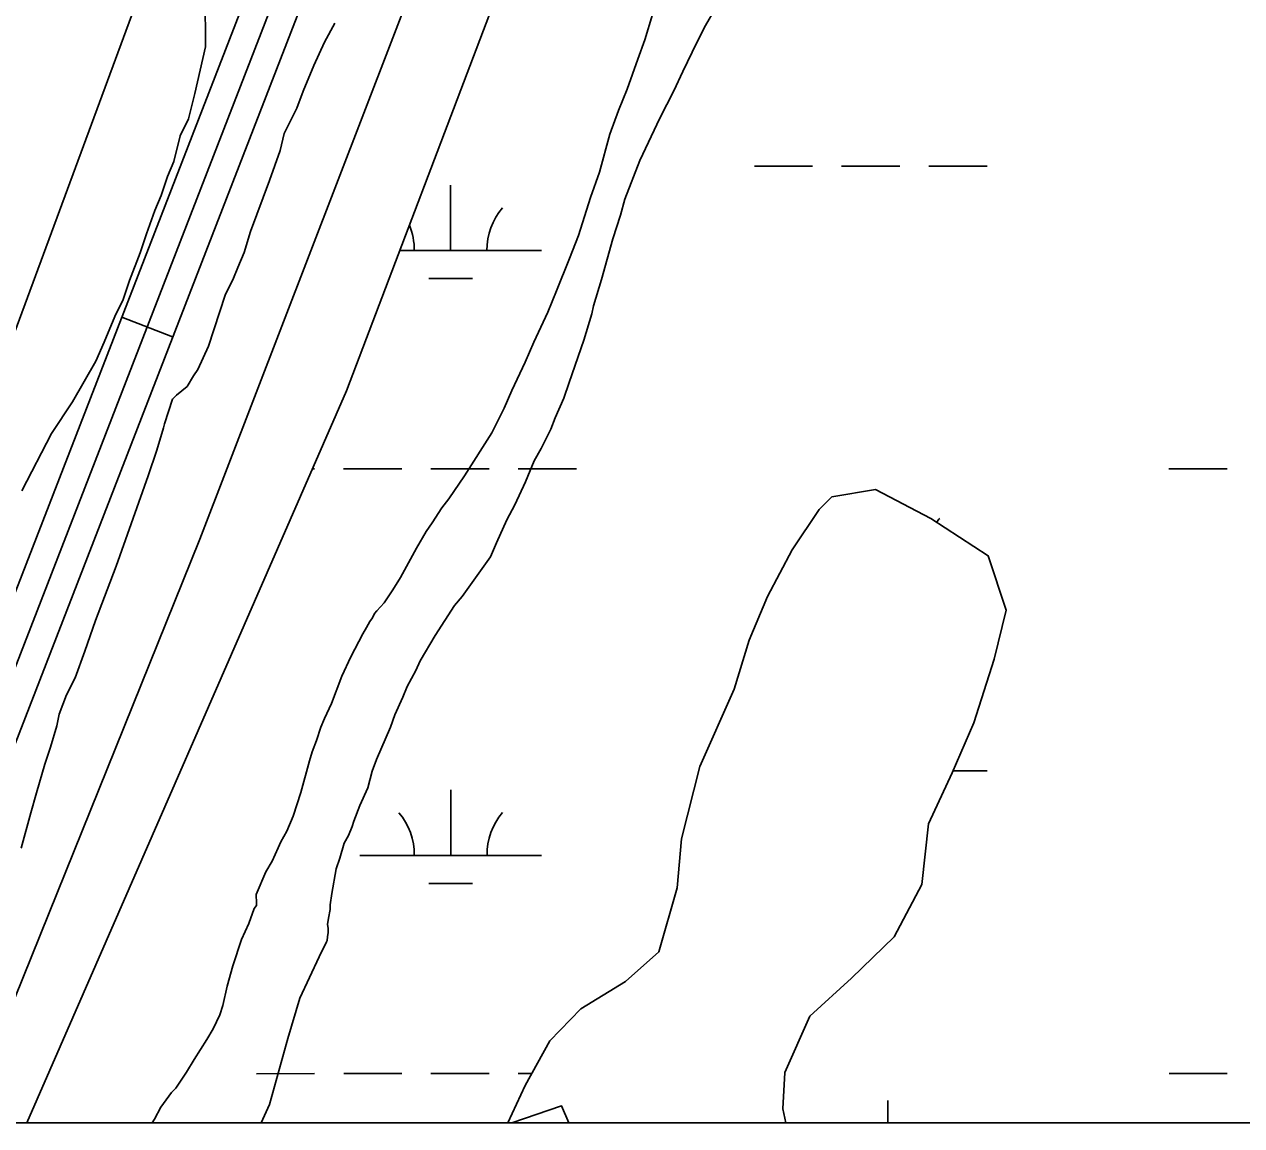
# Model space of a CAD drawing. Extents: x 3263578 to 3301413, y 764927 to 798602.
# Drawn here: x 3288778 to 3289448, y 775829 to 776435 of the extents above; entities that cross this region are included whole.
import ezdxf

# ---------------------------------------------------------------- set-up
doc = ezdxf.new("R2010")
doc.units = 0
for name, color, linetype in [('V-BORW-LINE', 7, 'Continuous'), ('V-GRID-FRAM', 7, 'Continuous'), ('V-LEVE-TOET', 7, 'Continuous'), ('V-ROAD-CNTR', 7, 'Continuous'), ('V-SITE-VEGE', 7, 'Continuous'), ('V-TOPO-SHOR', 7, 'Continuous'), ('V-WETL-SWMP', 7, 'Continuous')]:
    doc.layers.add(name, color=color, linetype=linetype)

msp = doc.modelspace()

# ---------------------------------------------------------------- linework, layer by layer
at = {"layer": 'V-BORW-LINE'}
msp.add_lwpolyline([(3289046.34, 775830.99), (3289073.52, 775840.39), (3289077.7, 775830.99)], dxfattribs=at)
at = {"layer": 'V-GRID-FRAM'}
msp.add_lwpolyline([(3267734.87, 794015.53), (3299171.18, 794017.82), (3299180.44, 775831.73), (3267728.26, 775829.44), (3267734.87, 794015.53)], dxfattribs=at)
at = {"layer": 'V-LEVE-TOET'}
msp.add_lwpolyline([(3288745.13, 775830.97), (3288874.67, 776151.96), (3289489.3, 777748.69), (3289837.06, 779147.31), (3289916.44, 779547.96), (3289800.48, 779565.85), (3289377.75, 777904.53), (3288740.05, 776177.66), (3288604.98, 775830.96)], dxfattribs=at)
at = {"layer": 'V-ROAD-CNTR'}
msp.add_line((3288831.72, 776274.24), (3288859.69, 776263.39), dxfattribs=at)
for points in [[(3289947.34, 779851.04), (3289826.63, 779400.62), (3289706.13, 778911.1), (3289619.7, 778559.25), (3289536.07, 778229.96), (3289486.99, 778025.43), (3289443.34, 777872.39), (3289391.71, 777723.84), (3289352.55, 777614.75), (3289279.5, 777409.64), (3288970.11, 776589.63), (3288725.68, 775959.27), (3288677.39, 775833.71)], [(3288661.32, 775833.7), (3288711.68, 775964.68), (3288956.1, 776594.99), (3289265.42, 777414.81), (3289338.43, 777619.8), (3289377.57, 777728.84), (3289429.03, 777876.91), (3289472.48, 778029.24), (3289521.5, 778233.56), (3289605.14, 778562.88), (3289691.57, 778914.68), (3289812.1, 779404.35), (3289818.78, 779429.27)], [(3288693.46, 775833.71), (3288739.67, 775953.87), (3288984.12, 776584.27), (3289293.59, 777404.48), (3289366.68, 777609.7), (3289405.86, 777718.84), (3289457.65, 777867.87), (3289501.5, 778021.63), (3289550.63, 778226.37), (3289634.25, 778555.61), (3289720.7, 778907.52), (3289841.16, 779396.88), (3289848.19, 779423.12)]]:
    msp.add_lwpolyline(points, dxfattribs=at)
at = {"layer": 'V-SITE-VEGE'}
for p, q in [((3288877.67, 776460.28), (3288877.78, 776422.9)), ((3289152.77, 776434.51), (3289158.07, 776443.72)), ((3288943.17, 776425.42), (3288948.98, 776435.95)), ((3289123.71, 776440.72), (3289119.39, 776426.67)), ((3289147.96, 776425.3), (3289152.77, 776434.51)), ((3288877.78, 776422.9), (3288872, 776397.19)), ((3288937.37, 776412.56), (3288943.17, 776425.42)), ((3289119.39, 776426.67), (3289115.55, 776416.01)), ((3289140.26, 776409.3), (3289147.96, 776425.3)), ((3289115.55, 776416.01), (3289109.79, 776399.54)), ((3288931.56, 776398.53), (3288937.37, 776412.56)), ((3289135.44, 776398.64), (3289140.26, 776409.3)), ((3288872, 776397.19), (3288868.54, 776383.17)), ((3288928.08, 776389.17), (3288931.56, 776398.53)), ((3289109.79, 776399.54), (3289104.98, 776387.91)), ((3289127.74, 776383.61), (3289135.44, 776398.64)), ((3288921.12, 776375.14), (3288928.08, 776389.17)), ((3289104.98, 776387.91), (3289100.17, 776374.82)), ((3288868.54, 776383.17), (3288863.9, 776373.82)), ((3289116.67, 776360.35), (3289127.74, 776383.61)), ((3288918.81, 776365.79), (3288921.12, 776375.14)), ((3289100.17, 776374.82), (3289094.42, 776354)), ((3288863.9, 776373.82), (3288860.43, 776359.79)), ((3288913.01, 776349.42), (3288918.81, 776365.79)), ((3288860.43, 776359.79), (3288856.95, 776351.61)), ((3289108.5, 776339.03), (3289116.67, 776360.35)), ((3288856.95, 776351.61), (3288853.47, 776341.09)), ((3288902.58, 776321.36), (3288913.01, 776349.42)), ((3289094.42, 776354), (3289089.62, 776339.94)), ((3288853.47, 776341.09), (3288849.99, 776332.9)), ((3289089.62, 776339.94), (3289082.9, 776319.11)), ((3289106.1, 776330.31), (3289108.5, 776339.03)), ((3288849.99, 776332.9), (3288845.35, 776320.04)), ((3289101.78, 776317.22), (3289106.1, 776330.31)), ((3288899.11, 776309.68), (3288902.58, 776321.36)), ((3288845.35, 776320.04), (3288841.88, 776309.52)), ((3289082.9, 776319.11), (3289078.09, 776306.51)), ((3289095.55, 776294.94), (3289101.78, 776317.22)), ((3288841.88, 776309.52), (3288836.08, 776294.32)), ((3288895.63, 776301.49), (3288899.11, 776309.68)), ((3288893.3, 776295.65), (3288895.63, 776301.49)), ((3289078.09, 776306.51), (3289070.88, 776288.58)), ((3288836.08, 776294.32), (3288832.61, 776283.8)), ((3288888.66, 776286.29), (3288893.3, 776295.65)), ((3289091.23, 776280.41), (3289095.55, 776294.94)), ((3289070.88, 776288.58), (3289066.07, 776276.95)), ((3288832.61, 776283.8), (3288827.96, 776274.45)), ((3288879.39, 776258.24), (3288888.66, 776286.29)), ((3288827.96, 776274.45), (3288822.16, 776260.42)), ((3289066.07, 776276.95), (3289058.37, 776260.47)), ((3289085.96, 776261.51), (3289090.28, 776276.05)), ((3289090.28, 776276.05), (3289091.23, 776280.41)), ((3289077.79, 776238.26), (3289085.96, 776261.51)), ((3288822.16, 776260.42), (3288817.52, 776249.89)), ((3288873.59, 776245.37), (3288879.39, 776258.24)), ((3289058.37, 776260.47), (3289053.56, 776249.33)), ((3288817.52, 776249.89), (3288804.73, 776227.67)), ((3289053.56, 776249.33), (3289046.34, 776233.81)), ((3288867.77, 776236.02), (3288871.26, 776241.87)), ((3288871.26, 776241.87), (3288873.59, 776245.37)), ((3288861.95, 776231.33), (3288867.77, 776236.02)), ((3289074.91, 776229.54), (3289077.79, 776238.26)), ((3288804.73, 776227.67), (3288793.1, 776210.12)), ((3288855.25, 776215.55), (3288859.62, 776228.99)), ((3288859.62, 776228.99), (3288861.95, 776231.33)), ((3289046.34, 776233.81), (3289042.01, 776224.12)), ((3289070.1, 776218.87), (3289074.91, 776229.54)), ((3289042.01, 776224.12), (3289035.27, 776210.55)), ((3288854.66, 776213.21), (3288855.25, 776215.55)), ((3289067.7, 776212.57), (3289070.1, 776218.87)), ((3288793.1, 776210.12), (3288776.84, 776178.54)), ((3288851.1, 776200.92), (3288854.66, 776213.21)), ((3289035.27, 776210.55), (3289020.33, 776186.79)), ((3289062.4, 776201.91), (3289067.7, 776212.57)), ((3288846.36, 776186.88), (3288851.1, 776200.92)), ((3289058.55, 776195.12), (3289062.4, 776201.91)), ((3289053.74, 776183.49), (3289058.55, 776195.12)), ((3288828.6, 776137.16), (3288846.36, 776186.88)), ((3289020.33, 776186.79), (3289011.65, 776174.18)), ((3289047.96, 776170.89), (3289053.74, 776183.49)), ((3289011.65, 776174.18), (3289007.79, 776169.33)), ((3289222.31, 776175.42), (3289215.26, 776168.42)), ((3289246.35, 776179.43), (3289222.31, 776175.42)), ((3289276.74, 776163.5), (3289246.35, 776179.43)), ((3289007.79, 776169.33), (3289002.49, 776161.08)), ((3289043.63, 776162.65), (3289047.96, 776170.89)), ((3289215.26, 776168.42), (3289200.53, 776146.22)), ((3289002.49, 776161.08), (3288999.11, 776156.23)), ((3289037.86, 776150.05), (3289043.63, 776162.65)), ((3289308.29, 776142.88), (3289276.74, 776163.5)), ((3288999.11, 776156.23), (3288993.81, 776147.02)), ((3288993.81, 776147.02), (3288985.14, 776131.02)), ((3289034.49, 776142.29), (3289037.86, 776150.05)), ((3289019.06, 776120.47), (3289034.49, 776142.29)), ((3289200.53, 776146.22), (3289186.96, 776120.5)), ((3289318.14, 776112.97), (3289308.29, 776142.88)), ((3288817.36, 776107.33), (3288828.6, 776137.16)), ((3288985.14, 776131.02), (3288980.81, 776124.23)), ((3288980.81, 776124.23), (3288975.99, 776116.96)), ((3289014.71, 776115.61), (3289019.06, 776120.47)), ((3289186.96, 776120.5), (3289176.91, 776096.52)), ((3288975.99, 776116.96), (3288972.12, 776112.59)), ((3289004.11, 776099.13), (3289014.71, 776115.61)), ((3288811.44, 776090.37), (3288817.36, 776107.33)), ((3288968.27, 776106.78), (3288966.34, 776103.38)), ((3288969.71, 776108.71), (3288968.27, 776106.78)), ((3288970.68, 776111.14), (3288969.71, 776108.71)), ((3288972.12, 776112.59), (3288970.68, 776111.14)), ((3289311.59, 776086.05), (3289318.14, 776112.97)), ((3288964.42, 776099.99), (3288957.67, 776087.38)), ((3288966.34, 776103.38), (3288964.42, 776099.99)), ((3288995.92, 776085.07), (3289004.11, 776099.13)), ((3289176.91, 776096.52), (3289168.61, 776069.61)), ((3288806.11, 776075.75), (3288811.44, 776090.37)), ((3288957.67, 776087.38), (3288952.86, 776076.72)), ((3288993.51, 776079.74), (3288995.92, 776085.07)), ((3289300.33, 776050.95), (3289311.59, 776086.05)), ((3288801.39, 776066.39), (3288806.11, 776075.75)), ((3288952.86, 776076.72), (3288947.09, 776061.7)), ((3288988.69, 776071.01), (3288993.51, 776079.74)), ((3288986.29, 776065.19), (3288988.69, 776071.01)), ((3289168.61, 776069.61), (3289149.71, 776026.92)), ((3288797.25, 776055.87), (3288801.39, 776066.39)), ((3288947.09, 776061.7), (3288943.24, 776053.46)), ((3288981.96, 776055.5), (3288986.29, 776065.19)), ((3288796.05, 776049.43), (3288797.25, 776055.87)), ((3288943.24, 776053.46), (3288941.32, 776048.61)), ((3288979.56, 776048.72), (3288981.96, 776055.5)), ((3288792.49, 776037.72), (3288796.05, 776049.43)), ((3288941.32, 776048.61), (3288938.92, 776041.34)), ((3288971.86, 776030.78), (3288979.56, 776048.72)), ((3289288.51, 776023.47), (3289300.33, 776050.95)), ((3288938.92, 776041.34), (3288936.52, 776035.05)), ((3288789.53, 776028.37), (3288792.49, 776037.72)), ((3288936.52, 776035.05), (3288935.08, 776030.2)), ((3288784.78, 776012.57), (3288789.53, 776028.37)), ((3288935.08, 776030.2), (3288930.28, 776012.76)), ((3288969.46, 776024.48), (3288971.86, 776030.78)), ((3289149.71, 776026.92), (3289139.6, 775987.14)), ((3288967.06, 776015.28), (3288969.46, 776024.48)), ((3289275.52, 775995.4), (3289288.51, 776023.47)), ((3288962.73, 776005.59), (3288967.06, 776015.28)), ((3288781.81, 776001.45), (3288784.78, 776012.57)), ((3288930.28, 776012.76), (3288925.96, 775999.68)), ((3288776.46, 775982.14), (3288781.81, 776001.45)), ((3288925.96, 775999.68), (3288922.6, 775991.44)), ((3288959.37, 775996.87), (3288962.73, 776005.59)), ((3288956.49, 775989.11), (3288958.41, 775993.96)), ((3288958.41, 775993.96), (3288959.37, 775996.87)), ((3289271.88, 775962.03), (3289275.52, 775995.4)), ((3288922.6, 775991.44), (3288919.22, 775985.62)), ((3288954.08, 775984.75), (3288956.49, 775989.11)), ((3289139.6, 775987.14), (3289137.15, 775960.2)), ((3288917.78, 775982.23), (3288914.41, 775974.96)), ((3288919.22, 775985.62), (3288917.78, 775982.23)), ((3288951.68, 775976.52), (3288954.08, 775984.75)), ((3288914.41, 775974.96), (3288911.04, 775969.14)), ((3288949.76, 775970.7), (3288951.68, 775976.52)), ((3288911.04, 775969.14), (3288905.75, 775956.54)), ((3288947.38, 775957.14), (3288949.76, 775970.7)), ((3289137.15, 775960.2), (3289127.06, 775925.09)), ((3289256.54, 775933.39), (3289271.88, 775962.03)), ((3288905.75, 775956.54), (3288905.8, 775951.78)), ((3288946.43, 775950.84), (3288947.38, 775957.14)), ((3288904.62, 775948.85), (3288901.65, 775940.67)), ((3288905.79, 775950.61), (3288904.62, 775948.85)), ((3288905.8, 775951.78), (3288905.79, 775950.61)), ((3288945.48, 775943.58), (3288946.43, 775948.42)), ((3288946.43, 775948.42), (3288946.43, 775950.84)), ((3288901.65, 775940.67), (3288897.52, 775931.9)), ((3288944.92, 775940.17), (3288945.48, 775943.58)), ((3288945.29, 775938.15), (3288944.92, 775940.17)), ((3288944.81, 775931.23), (3288944.87, 775933.35)), ((3288944.87, 775933.35), (3288945.23, 775935.72)), ((3288945.23, 775935.72), (3288945.29, 775938.15)), ((3289233.02, 775910.63), (3289256.54, 775933.39)), ((3288897.52, 775931.9), (3288892.78, 775917.27)), ((3288940.24, 775922.36), (3288944.38, 775930.55)), ((3288944.38, 775930.55), (3288944.81, 775931.23)), ((3288929.61, 775899.56), (3288940.24, 775922.36)), ((3289127.06, 775925.09), (3289108.84, 775908.76)), ((3288892.78, 775917.27), (3288889.81, 775906.15)), ((3288889.81, 775906.15), (3288887.42, 775895.62)), ((3289108.84, 775908.76), (3289084.18, 775893.63)), ((3289210.1, 775889.63), (3289233.02, 775910.63)), ((3288923.09, 775877.32), (3288929.61, 775899.56)), ((3288887.42, 775895.62), (3288885.65, 775890.35)), ((3289084.18, 775893.63), (3289067.13, 775876.12)), ((3288885.65, 775890.35), (3288882.1, 775882.75)), ((3289196.51, 775858.64), (3289210.1, 775889.63)), ((3288882.1, 775882.75), (3288878.57, 775876.91)), ((3288878.57, 775876.91), (3288871.5, 775865.81)), ((3288912.99, 775841.05), (3288923.09, 775877.32)), ((3289067.13, 775876.12), (3289053.56, 775851.57)), ((3288871.5, 775865.81), (3288867.37, 775858.79)), ((3288867.37, 775858.79), (3288861.48, 775850.03)), ((3289195.26, 775838.73), (3289196.51, 775858.64)), ((3288859.13, 775847.7), (3288853.24, 775839.52)), ((3288861.48, 775850.03), (3288859.13, 775847.7)), ((3289053.56, 775851.57), (3289044.15, 775830.99)), ((3288853.24, 775839.52), (3288849.7, 775833.09)), ((3288908.34, 775830.98), (3288912.99, 775841.05)), ((3288849.7, 775833.09), (3288848.42, 775830.97)), ((3289196.9, 775831), (3289195.26, 775838.73)), ((3288848.42, 775830.97), (3288711.38, 775830.96)), ((3289044.15, 775830.99), (3288908.34, 775830.98)), ((3289662.65, 775831.03), (3289196.9, 775831))]:
    msp.add_line(p, q, dxfattribs=at)
at = {"layer": 'V-TOPO-SHOR'}
msp.add_lwpolyline([(3289196.9, 775831), (3289195.26, 775838.73), (3289196.51, 775858.64), (3289210.1, 775889.63), (3289233.02, 775910.63), (3289256.54, 775933.39), (3289271.88, 775962.03), (3289275.52, 775995.4), (3289288.51, 776023.47), (3289300.33, 776050.95), (3289311.59, 776086.05), (3289318.14, 776112.97), (3289308.29, 776142.88), (3289276.74, 776163.5), (3289246.34, 776179.43), (3289222.31, 776175.42), (3289215.26, 776168.42), (3289200.53, 776146.22), (3289186.96, 776120.5), (3289176.91, 776096.52), (3289168.61, 776069.61), (3289149.71, 776026.92), (3289139.6, 775987.13), (3289137.15, 775960.2), (3289127.06, 775925.09), (3289108.84, 775908.76), (3289084.18, 775893.63), (3289067.13, 775876.12), (3289053.56, 775851.57), (3289044.15, 775830.99)], dxfattribs=at)
at = {"layer": 'V-WETL-SWMP'}
for p, q in [((3288955.34, 776233.69), (3289047.31, 776475.94)), ((3289179.69, 776357.23), (3289211.69, 776357.23)), ((3289227.69, 776357.23), (3289259.69, 776357.24)), ((3289275.69, 776357.24), (3289307.69, 776357.24)), ((3289012.63, 776310.79), (3289012.63, 776346.79)), ((3288984.61, 776310.79), (3289062.63, 776310.79)), ((3289000.63, 776295.36), (3289024.63, 776295.36)), ((3288779.52, 775830.97), (3288955.34, 776233.69)), ((3288936.58, 776190.71), (3288937.79, 776190.71)), ((3288953.79, 776190.71), (3288985.79, 776190.71)), ((3289001.79, 776190.72), (3289033.79, 776190.72)), ((3289049.79, 776190.72), (3289081.79, 776190.72)), ((3289407.7, 776190.74), (3289439.7, 776190.75)), ((3289222.31, 776175.42), (3289215.26, 776168.42)), ((3289246.34, 776179.43), (3289222.31, 776175.42)), ((3289276.74, 776163.5), (3289246.34, 776179.43)), ((3289253.11, 776175.88), (3289253.11, 776175.99)), ((3289215.26, 776168.42), (3289200.53, 776146.22)), ((3289308.29, 776142.88), (3289276.74, 776163.5)), ((3289200.53, 776146.22), (3289186.96, 776120.5)), ((3289318.13, 776112.97), (3289308.29, 776142.88)), ((3289186.96, 776120.5), (3289176.91, 776096.52)), ((3289311.59, 776086.05), (3289318.13, 776112.97)), ((3289176.91, 776096.52), (3289168.61, 776069.61)), ((3289300.33, 776050.95), (3289311.59, 776086.05)), ((3289168.61, 776069.61), (3289149.7, 776026.92)), ((3289288.51, 776023.47), (3289300.33, 776050.95)), ((3289149.7, 776026.92), (3289139.59, 775987.13)), ((3289275.51, 775995.4), (3289288.51, 776023.47)), ((3289288.98, 776024.56), (3289307.71, 776024.56)), ((3289012.65, 775978.11), (3289012.65, 776014.11)), ((3289271.87, 775962.03), (3289275.51, 775995.4)), ((3289139.59, 775987.13), (3289137.15, 775960.2)), ((3288962.65, 775978.11), (3289062.65, 775978.12)), ((3289000.65, 775962.68), (3289024.65, 775962.68)), ((3289137.15, 775960.2), (3289127.06, 775925.09)), ((3289256.54, 775933.39), (3289271.87, 775962.03)), ((3289233.02, 775910.63), (3289256.54, 775933.39)), ((3289127.06, 775925.09), (3289108.84, 775908.76)), ((3289108.84, 775908.76), (3289084.18, 775893.63)), ((3289210.1, 775889.63), (3289233.02, 775910.63)), ((3289084.18, 775893.63), (3289067.13, 775876.12)), ((3289196.51, 775858.64), (3289210.1, 775889.63)), ((3289067.13, 775876.12), (3289053.56, 775851.57)), ((3288905.82, 775858.03), (3288937.82, 775858.04)), ((3288953.82, 775858.04), (3288985.82, 775858.04)), ((3289001.82, 775858.04), (3289033.82, 775858.04)), ((3289049.82, 775858.04), (3289057.14, 775858.04)), ((3289195.26, 775838.73), (3289196.51, 775858.64)), ((3289407.73, 775858.07), (3289439.73, 775858.07)), ((3289053.56, 775851.57), (3289044.15, 775830.99)), ((3289253.14, 775831), (3289253.13, 775843.32)), ((3289196.9, 775831), (3289195.26, 775838.73)), ((3289044.15, 775830.99), (3288779.52, 775830.97)), ((3290660.55, 775831.11), (3289196.9, 775831))]:
    msp.add_line(p, q, dxfattribs=at)
for centre, start, end in [((3289067.87, 776311.27), 139.23234, 180.776), ((3288957.39, 776311.26), 359.23235, 22.58287), ((3289308.36, 776140.47), 139.23234, 143.60947), ((3288957.41, 775978.58), 359.23235, 40.776), ((3289067.9, 775978.59), 139.23234, 180.776)]:
    msp.add_arc(centre, 35.25, start, end, dxfattribs=at)

doc.saveas('drawing.dxf')
